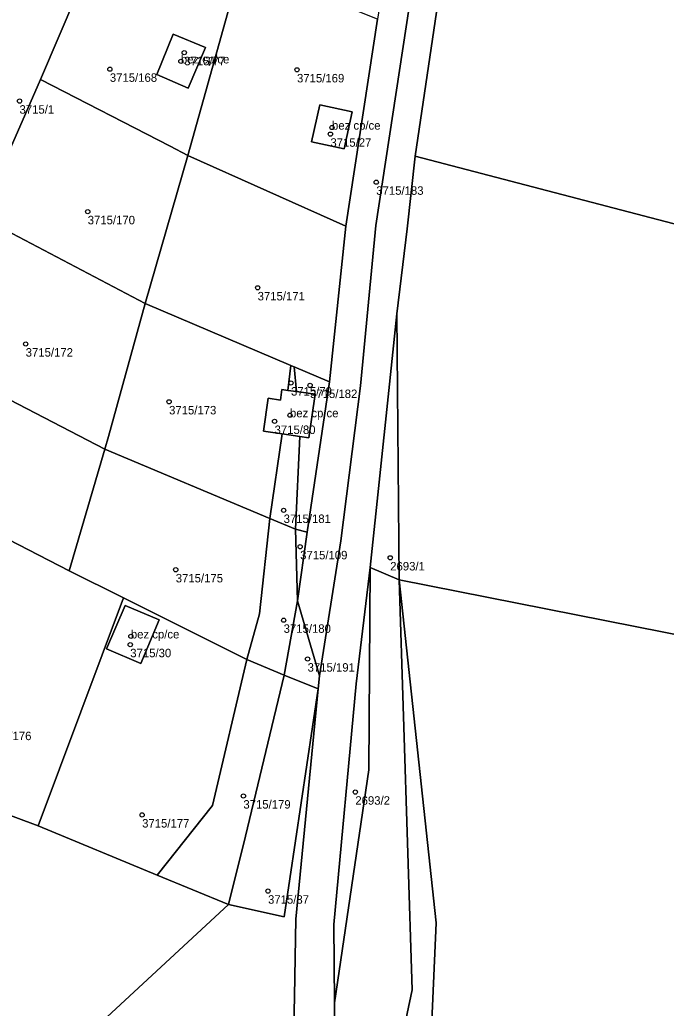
# Model space of a CAD drawing. Extents: x -878211 to -870363, y -1058464 to -1052522.
# Drawn here: x -874162.2 to -874085.9, y -1054827.4 to -1054710.7 of the extents above; entities that cross this region are included whole.
import ezdxf

# ---------------------------------------------------------------- set-up
doc = ezdxf.new("R2010")
doc.units = 0
for name, color, linetype in [('Vrstva 50', 7, 'Continuous'), ('Vrstva 51', 7, 'Continuous'), ('Vrstva 52', 7, 'Continuous')]:
    doc.layers.add(name, color=color, linetype=linetype)

msp = doc.modelspace()

# ---------------------------------------------------------------- linework, layer by layer
at = {"layer": 'Vrstva 50'}
for centre in [(-874143.18, -1054715.63994), (-874142.78, -1054714.61994), (-874151.56, -1054716.56994), (-874129.47, -1054716.63994), (-874162.22, -1054720.32994), (-874125.34, -1054723.44994), (-874125.53, -1054724.22994), (-874120.12, -1054729.89994), (-874154.17, -1054733.37994), (-874134.12, -1054742.35994), (-874161.49, -1054748.98994), (-874130.18, -1054753.58994), (-874127.93, -1054753.87994), (-874144.57, -1054755.80994), (-874130.3, -1054757.38994), (-874132.12, -1054758.11994), (-874131.05, -1054768.61994), (-874129.1, -1054772.90994), (-874118.47, -1054774.21994), (-874143.78, -1054775.62994), (-874131.05, -1054781.57994), (-874149.15, -1054784.45994), (-874149.08, -1054783.47994), (-874128.22, -1054786.15994), (-874122.59, -1054801.85994), (-874135.8, -1054802.31994), (-874147.75, -1054804.54994), (-874132.89, -1054813.53994)]:
    msp.add_circle(centre, 0.25, dxfattribs=at)
at = {"layer": 'Vrstva 51'}
for points in [[(-874129.41, -1054779.3), (-874126.83, -1054788.14), (-874124.3, -1054772.23), (-874121.99, -1054753.93), (-874120.15, -1054735.01), (-874114.57, -1054698.38), (-874110.2, -1054683.06), (-874106.71, -1054673.78), (-874102.03, -1054662.62), (-874093.66, -1054646.69), (-874088.87, -1054639.32), (-874091.45, -1054637.49), (-874096.77, -1054645.18), (-874104.35, -1054657.59), (-874106.4, -1054661.98), (-874107.75, -1054666.19), (-874113.21, -1054682.34), (-874115.31, -1054688.78), (-874117.87, -1054697.77), (-874119.99, -1054710.68), (-874123.7, -1054735.08), (-874125.65, -1054753.45), (-874128.28, -1054771.2)], [(-874136.07, -1054704.22), (-874143.7, -1054701.02), (-874151.16, -1054697.7), (-874159.73, -1054717.78), (-874144.45, -1054725.67), (-874142.34, -1054726.75)], [(-874123.7, -1054735.08), (-874119.99, -1054710.68), (-874136.07, -1054704.22), (-874142.34, -1054726.75)], [(-874146.02, -1054717.19), (-874144.09, -1054712.44), (-874140.29, -1054713.99), (-874142.3, -1054718.82)], [(-874146.02, -1054717.19), (-874142.3, -1054718.82), (-874140.29, -1054713.99), (-874144.09, -1054712.44)], [(-874142.34, -1054726.75), (-874144.45, -1054725.67), (-874159.73, -1054717.78), (-874166.86, -1054733.98), (-874147.39, -1054744.23)], [(-874122.95, -1054721.61), (-874126.79, -1054720.76), (-874127.75, -1054725.14), (-874123.9, -1054725.97)], [(-874122.95, -1054721.61), (-874123.9, -1054725.97), (-874127.75, -1054725.14), (-874126.79, -1054720.76)], [(-874130.2, -1054751.52), (-874129.79, -1054751.69), (-874125.65, -1054753.45), (-874123.7, -1054735.08), (-874142.34, -1054726.75), (-874147.39, -1054744.23)], [(-874117.43, -1054776.81), (-874075.64, -1054785.06), (-873977.73, -1054810.87), (-873970.35, -1054814.08), (-873967.28, -1054815.42), (-873967.22, -1054812.53), (-873973.61, -1054781.63), (-873977.92, -1054770.01), (-873982.6, -1054761.57), (-874115.52, -1054726.84), (-874116.49, -1054735.41), (-874117.7, -1054745.42)], [(-874152.15, -1054761.4), (-874151.72, -1054759.92), (-874147.39, -1054744.23), (-874166.86, -1054733.98), (-874175.75, -1054749.15)], [(-874130.2, -1054751.52), (-874147.39, -1054744.23), (-874151.72, -1054759.92), (-874152.15, -1054761.4), (-874132.67, -1054769.57), (-874131.22, -1054759.61), (-874133.42, -1054759.29), (-874132.87, -1054755.39), (-874131.43, -1054755.6), (-874131.28, -1054754.36), (-874130.57, -1054754.46)], [(-874120.84, -1054775.38), (-874117.43, -1054776.81), (-874117.7, -1054745.42), (-874118.64, -1054754.46)], [(-874175.75, -1054749.15), (-874177.84, -1054752.71), (-874182.84, -1054762.12), (-874156.35, -1054775.75), (-874152.15, -1054761.4)], [(-874129.55, -1054754.61), (-874129.79, -1054751.69), (-874130.2, -1054751.52), (-874130.57, -1054754.46)], [(-874128.07, -1054760.07), (-874129.12, -1054759.92), (-874129.66, -1054770.83), (-874128.28, -1054771.2), (-874125.65, -1054753.45), (-874129.79, -1054751.69), (-874129.55, -1054754.61), (-874127.34, -1054754.93)], [(-874131.22, -1054759.61), (-874129.12, -1054759.92), (-874128.07, -1054760.07), (-874127.34, -1054754.93), (-874129.55, -1054754.61), (-874130.57, -1054754.46), (-874131.28, -1054754.36), (-874131.43, -1054755.6), (-874132.87, -1054755.39), (-874133.42, -1054759.29)], [(-874129.12, -1054759.92), (-874131.22, -1054759.61), (-874132.67, -1054769.57), (-874129.66, -1054770.83)], [(-874175.1, -1054798.44), (-874170.91, -1054801.8), (-874160.01, -1054805.85), (-874149.95, -1054778.93), (-874156.35, -1054775.75), (-874182.84, -1054762.12), (-874183.59, -1054761.77), (-874194.79, -1054782.09)], [(-874156.35, -1054775.75), (-874149.95, -1054778.93), (-874135.41, -1054786.23), (-874133.91, -1054780.81), (-874132.67, -1054769.57), (-874152.15, -1054761.4)], [(-874130.99, -1054788.06), (-874129.41, -1054779.3), (-874129.66, -1054770.83), (-874132.67, -1054769.57), (-874133.91, -1054780.81), (-874135.41, -1054786.23)], [(-874129.66, -1054770.83), (-874129.41, -1054779.3), (-874128.28, -1054771.2)], [(-874122.6, -1054857), (-874115.9, -1054825.18), (-874117.43, -1054776.81), (-874120.84, -1054775.38), (-874120.99, -1054799.24), (-874125.03, -1054826.74), (-874125.23, -1054843.85), (-874132.23, -1054855.35), (-874138.85, -1054860.59)], [(-874120.99, -1054799.24), (-874120.84, -1054775.38), (-874122.49, -1054789.07), (-874125.14, -1054817.49), (-874125.03, -1054826.74)], [(-873970.35, -1054814.08), (-873977.73, -1054810.87), (-874075.64, -1054785.06), (-874117.43, -1054776.81), (-874113.06, -1054817.3), (-874113.78, -1054834.25), (-874122.6, -1054857), (-874126.37, -1054863.52), (-874135.74, -1054868.23), (-874152.36, -1054870.52), (-874170.68, -1054874.93), (-874179.4, -1054880), (-874190.54, -1054885.64), (-874203.72, -1054900.01), (-874175.39, -1054924.25), (-874158.83, -1054935.07), (-874105.47, -1054960.26), (-874070.31, -1054972.25), (-873978.36, -1054991.8), (-873976.83, -1054993.63), (-873974.59, -1054985.48), (-873969.78, -1054904.71), (-873970.66, -1054886.37)], [(-874117.43, -1054776.81), (-874115.9, -1054825.18), (-874122.6, -1054857), (-874113.78, -1054834.25), (-874113.06, -1054817.3)], [(-874139.46, -1054803.44), (-874135.41, -1054786.23), (-874149.95, -1054778.93), (-874160.01, -1054805.85), (-874145.96, -1054811.66)], [(-874130.99, -1054788.06), (-874126.98, -1054789.66), (-874126.83, -1054788.14), (-874129.41, -1054779.3)], [(-874145.72, -1054781.55), (-874149.77, -1054779.84), (-874151.96, -1054784.95), (-874147.9, -1054786.67)], [(-874145.72, -1054781.55), (-874147.9, -1054786.67), (-874151.96, -1054784.95), (-874149.77, -1054779.84)], [(-874137.55, -1054815.13), (-874135.57, -1054807.05), (-874130.99, -1054788.06), (-874135.41, -1054786.23), (-874139.46, -1054803.44), (-874145.96, -1054811.66)], [(-874130.99, -1054788.06), (-874135.57, -1054807.05), (-874137.55, -1054815.13), (-874130.98, -1054816.56), (-874126.98, -1054789.66)], [(-874177.39, -1054851.99), (-874180.12, -1054856.04), (-874178.59, -1054858.07), (-874186.75, -1054865.9), (-874190.55, -1054871.54), (-874205.83, -1054886.09), (-874193.5, -1054876.81), (-874187.66, -1054874.5), (-874167.4, -1054869.5), (-874153.54, -1054864.5), (-874147.08, -1054861.4), (-874140.7, -1054857.69), (-874134.89, -1054852.62), (-874130.03, -1054841.95), (-874129.8, -1054827.78), (-874129.77, -1054825.95), (-874129.63, -1054816.86), (-874126.98, -1054789.66), (-874130.98, -1054816.56), (-874137.55, -1054815.13)], [(-874160.01, -1054805.85), (-874170.91, -1054801.8), (-874174.9, -1054811.62), (-874175.52, -1054813.3), (-874175.9, -1054814.23), (-874177.5, -1054815.44), (-874191.23, -1054825.79), (-874189.93, -1054835.07), (-874177.39, -1054851.99), (-874137.55, -1054815.13), (-874145.96, -1054811.66)]]:
    msp.add_lwpolyline(points, close=True, dxfattribs=at)
for points in [[(-874166.86, -1054733.98), (-874159.73, -1054717.78), (-874151.16, -1054697.7)], [(-874114.57, -1054698.38), (-874120.15, -1054735.01), (-874121.99, -1054753.93), (-874124.3, -1054772.23), (-874126.83, -1054788.14), (-874126.98, -1054789.66), (-874129.63, -1054816.86), (-874129.77, -1054825.95), (-874129.8, -1054827.78), (-874130.03, -1054841.95), (-874134.89, -1054852.62), (-874140.7, -1054857.69), (-874147.08, -1054861.4), (-874153.54, -1054864.5), (-874167.4, -1054869.5), (-874187.66, -1054874.5), (-874193.5, -1054876.81), (-874205.83, -1054886.09), (-874214.14, -1054895.35)], [(-874112.54, -1054706.63), (-874115.52, -1054726.84), (-873982.6, -1054761.57), (-873984.46, -1054757.08), (-873986.5, -1054748.42), (-873989.14, -1054731.3), (-873988.04, -1054717.67), (-873984.44, -1054701.03)], [(-874203.72, -1054900.01), (-874190.54, -1054885.64), (-874179.4, -1054880), (-874170.68, -1054874.93), (-874152.23, -1054867.55), (-874145.47, -1054864.3), (-874138.85, -1054860.59), (-874132.23, -1054855.35), (-874125.23, -1054843.85), (-874125.03, -1054826.74), (-874125.14, -1054817.49), (-874122.49, -1054789.07), (-874120.84, -1054775.38), (-874118.64, -1054754.46), (-874117.7, -1054745.42), (-874116.49, -1054735.41), (-874115.52, -1054726.84), (-874112.54, -1054706.63)]]:
    msp.add_lwpolyline(points, dxfattribs=at)
at = {"layer": 'Vrstva 52'}
for points in [[(-874140.29, -1054713.99), (-874144.09, -1054712.44), (-874146.02, -1054717.19), (-874142.3, -1054718.82)], [(-874127.75, -1054725.14), (-874123.9, -1054725.97), (-874122.95, -1054721.61), (-874126.79, -1054720.76)], [(-874131.28, -1054754.36), (-874131.43, -1054755.6), (-874132.87, -1054755.39), (-874133.42, -1054759.29), (-874131.22, -1054759.61), (-874129.12, -1054759.92), (-874128.07, -1054760.07), (-874127.34, -1054754.93), (-874129.55, -1054754.61), (-874130.57, -1054754.46)], [(-874151.96, -1054784.95), (-874147.9, -1054786.67), (-874145.72, -1054781.55), (-874149.77, -1054779.84)]]:
    msp.add_lwpolyline(points, close=True, dxfattribs=at)

# ---------------------------------------------------------------- texts
at = {"layer": 'Vrstva 50'}
for s, p in [('bez cp/ce', (-874143.18, -1054715.889)), ('3715/77', (-874142.78, -1054716.109)), ('3715/168', (-874151.56, -1054718.059)), ('3715/169', (-874129.47, -1054718.129)), ('3715/1', (-874162.22, -1054721.819)), ('bez cp/ce', (-874125.34, -1054723.7)), ('3715/27', (-874125.53, -1054725.719)), ('3715/183', (-874120.12, -1054731.389)), ('3715/170', (-874154.17, -1054734.869)), ('3715/171', (-874134.12, -1054743.849)), ('3715/172', (-874161.49, -1054750.479)), ('3715/79', (-874130.18, -1054755.079)), ('3715/182', (-874127.93, -1054755.369)), ('3715/173', (-874144.57, -1054757.299)), ('bez cp/ce', (-874130.3, -1054757.639)), ('3715/80', (-874132.12, -1054759.609)), ('3715/181', (-874131.05, -1054770.109)), ('3715/109', (-874129.1, -1054774.399)), ('2693/1', (-874118.47, -1054775.709)), ('3715/175', (-874143.78, -1054777.119)), ('bez cp/ce', (-874149.08, -1054783.73)), ('3715/180', (-874131.05, -1054783.069)), ('3715/30', (-874149.15, -1054785.949)), ('3715/191', (-874128.22, -1054787.649)), ('3715/176', (-874166.39, -1054795.729)), ('3715/179', (-874135.8, -1054803.809)), ('2693/2', (-874122.59, -1054803.349)), ('3715/177', (-874147.75, -1054806.039)), ('3715/37', (-874132.89, -1054815.029))]:
    msp.add_text(s, height=0.999996, dxfattribs=at).set_placement(p)

doc.saveas('drawing.dxf')
